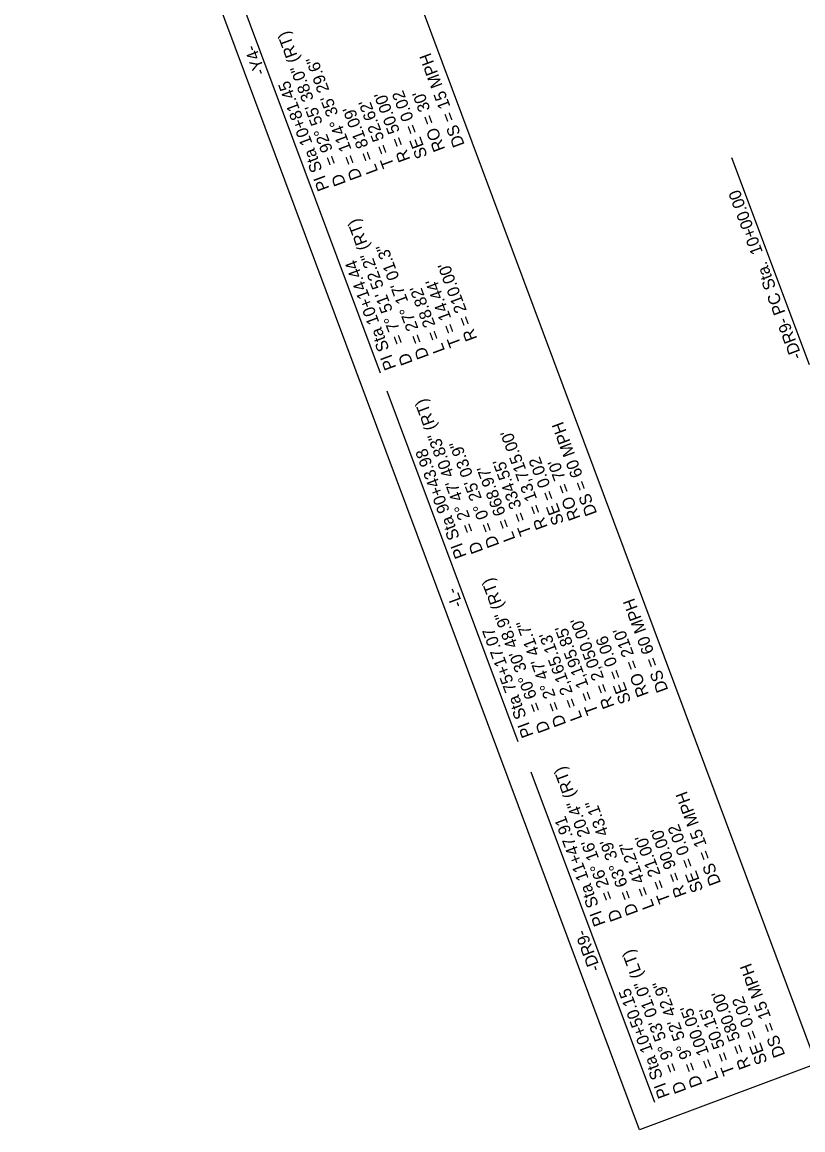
# Model space of a CAD drawing. Extents: x 472216 to 481979, y 489069 to 507339.
# Drawn here: x 477922 to 478376, y 494044 to 494688 of the extents above; entities that cross this region are included whole.
import ezdxf

# ---------------------------------------------------------------- set-up
doc = ezdxf.new("R2010")
doc.units = 0
for name, color, linetype in [('Exist Horizontal Alignment Point', 7, 'Continuous'), ('Old_Level_12', 7, 'Continuous'), ('Prop Rem of Exist Asph Pvmt', 7, 'Continuous'), ('Sheet North Arrow Point CELL', 7, 'Continuous')]:
    doc.layers.add(name, color=color, linetype=linetype)

msp = doc.modelspace()

# ---------------------------------------------------------------- linework, layer by layer
at = {"layer": 'Exist Horizontal Alignment Point'}
msp.add_lwpolyline([(478280.96, 494044.15), (477922.14, 495005.46), (478024.87, 495043.81), (478383.69, 494082.49)], close=True, dxfattribs=at)
at = {"layer": 'Old_Level_12'}
msp.add_line((478379.8, 494488.97), (478334.68, 494609.38), dxfattribs=at)
at = {"layer": 'Prop Rem of Exist Asph Pvmt'}
for p, q in [((478130.44, 494484.18), (477988.14, 494865.42)), ((478210.5, 494269.7), (478134.36, 494473.69)), ((478289.75, 494060.02), (478218.05, 494252.1))]:
    msp.add_line(p, q, dxfattribs=at)
at = {"layer": 'Sheet North Arrow Point CELL'}
msp.add_arc((481983.35, 496141.85), 3720, 188.99254, 203.7418, dxfattribs=at)

# ---------------------------------------------------------------- texts
at = {"layer": 'Old_Level_12'}
msp.add_text('-DR9- PC Sta.  10+00.00', height=7, rotation=110.54226, dxfattribs=at).set_placement((478375.56, 494493.63))
at = {"layer": 'Prop Rem of Exist Asph Pvmt'}
for s, p in [('= 92%%d 55\' 38.0" (RT)', (478105.61, 494606.36)), ('-Y4-', (478063.8, 494658.91)), ('D = 114%%d 35\' 29.6"', (478119.75, 494597.92)), ('DS = 15 MPH', (478179.43, 494617.02)), ('PI Sta 10+81.45', (478100.78, 494591.56)), ("R = 50.00'", (478147.85, 494608.41)), ('SE = 0.02', (478157.87, 494610.37)), ("RO = 30'", (478168.12, 494614.43)), ("T = 52.62'", (478138.49, 494604.92)), ("L = 81.09'", (478129.12, 494601.42)), ('D', (478110.38, 494594.42)), ('= 7%%d 51\' 52.2" (RT)', (478144.49, 494502.21)), ('D = 27%%d 17\' 01.3"', (478158.63, 494493.77)), ('PI Sta 10+14.44', (478139.65, 494487.4)), ("R = 210.00'", (478186.73, 494504.26)), ("T = 14.44'", (478177.36, 494500.76)), ("L = 28.82'", (478167.99, 494497.26)), ('D', (478149.26, 494490.27)), ('= 2%%d 47\' 40.83" (RT)', (478185.39, 494392.62)), ('DS = 60 MPH', (478256.39, 494402.64)), ("R = 13,715.00'", (478227.64, 494394.67)), ('PI Sta 90+43.98', (478180.56, 494377.82)), ('D = 0%%d 25\' 03.9"', (478199.53, 494384.18)), ('SE = 0.02', (478237.3, 494397.31)), ("L = 668.97'", (478208.9, 494387.68)), ("T = 334.55'", (478218.27, 494391.18)), ("RO = 70'", (478246.73, 494400)), ('D', (478190.16, 494380.68)), ('= 60%%d 30\' 48.9" (RT)', (478224.27, 494288.46)), ('-L-', (478178.46, 494349.27)), ('DS = 60 MPH', (478297.77, 494299.96)), ('D = 2%%d 47\' 41.7"', (478238.41, 494280.03)), ("R = 2,050.00'", (478266.51, 494290.52)), ('PI Sta 75+17.07', (478219.44, 494273.66)), ("L = 2,165.13'", (478247.78, 494283.52)), ("T = 1,195.85'", (478257.15, 494287.02)), ('SE = 0.06', (478276.22, 494293.32)), ("RO = 210'", (478286.47, 494297.38)), ('D', (478229.04, 494276.53)), ('= 26%%d 16\' 20.4" (RT)', (478266.18, 494178.81)), ('DS = 15 MPH', (478328.37, 494187.73)), ('D = 63%%d 39\' 43.1"', (478280.32, 494170.37)), ('PI Sta 11+47.91', (478261.34, 494164.01)), ('SE = 0.02', (478318.13, 494183.66)), ("T = 21.00'", (478299.05, 494177.36)), ("R = 90.00'", (478308.42, 494180.86)), ("L = 41.27'", (478289.68, 494173.87)), ('D', (478270.95, 494166.87)), ('-DR9-', (478258.42, 494137.67)), ('= 9%%d 53\' 01.0" (LT)', (478303.51, 494078.78)), ('DS = 15 MPH', (478365.71, 494087.7)), ('PI Sta 10+50.15', (478298.68, 494063.98)), ('D = 9%%d 52\' 42.9"', (478317.65, 494070.35)), ("R = 580.00'", (478345.76, 494080.84)), ('SE = 0.02', (478355.46, 494083.63)), ("L = 100.05'", (478327.02, 494073.84)), ("T = 50.15'", (478336.39, 494077.34)), ('D', (478308.28, 494066.85))]:
    msp.add_text(s, height=7, rotation=110.46898, dxfattribs=at).set_placement(p)

doc.saveas('drawing.dxf')
